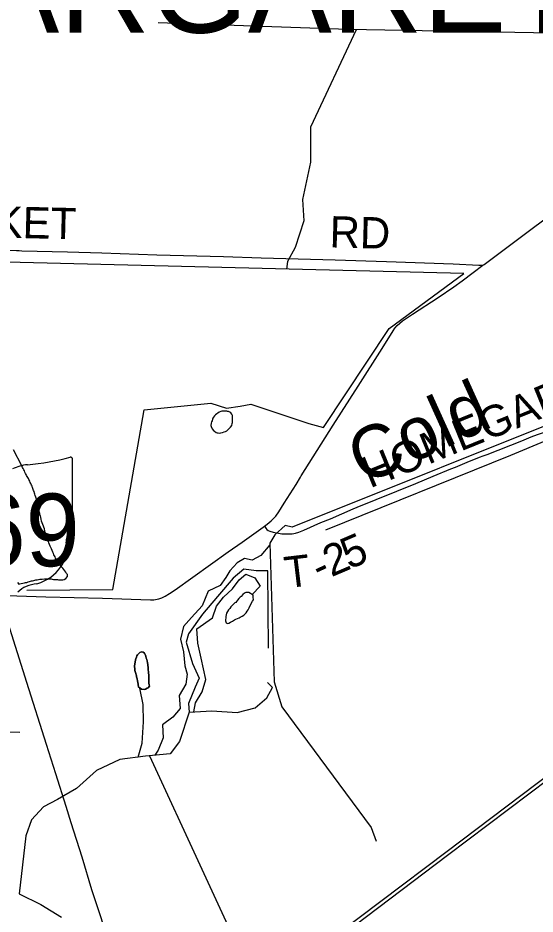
# Model space of a CAD drawing. Extents: x 0 to 34, y 0 to 22.
# Drawn here: x 6.844 to 7.312, y 14.733 to 15.545 of the extents above; entities that cross this region are included whole.
import ezdxf

# ---------------------------------------------------------------- set-up
doc = ezdxf.new("R2010")
doc.units = 0
for name, color, linetype in [('GM_X_Minor_Lake', 7, 'Continuous'), ('GM_X_Minor_River', 7, 'Continuous'), ('GM_X_Minor_River_Text', 7, 'Continuous'), ('GM_X_Rail_Line', 7, 'Continuous'), ('GM_X_State_Route', 7, 'Continuous'), ('GM_X_State_Shield', 7, 'Continuous'), ('GM_X_Township_Road', 7, 'Continuous'), ('GM_X_Township_Road_Text', 7, 'Continuous'), ('GM_X_Township_Text', 7, 'Continuous')]:
    doc.layers.add(name, color=color, linetype=linetype)

msp = doc.modelspace()

# ---------------------------------------------------------------- linework, layer by layer
at = {"layer": 'GM_X_Minor_Lake'}
for points in [[(7.02615, 15.18781), (7.02283, 15.18533), (7.02168, 15.18458), (7.02092, 15.18345), (7.02034, 15.18231), (7.01995, 15.18136), (7.01956, 15.18003), (7.01917, 15.17908), (7.01878, 15.17776), (7.01858, 15.17586), (7.01876, 15.1749), (7.01969, 15.17261), (7.02082, 15.17127), (7.02196, 15.1705), (7.02329, 15.16954), (7.02423, 15.16915), (7.02518, 15.16896), (7.0267, 15.16895), (7.02766, 15.16913), (7.02899, 15.16931), (7.03052, 15.16987), (7.03185, 15.17043), (7.033, 15.17099), (7.03395, 15.17174), (7.03491, 15.17269), (7.03644, 15.1742), (7.03741, 15.1759), (7.0378, 15.17742), (7.038, 15.17837), (7.03821, 15.1816), (7.03822, 15.18255), (7.03822, 15.1835), (7.03804, 15.18484), (7.03748, 15.18617), (7.03654, 15.18732), (7.03559, 15.1879), (7.03446, 15.18848), (7.03356, 15.18859)], [(7.03356, 15.18859), (7.03294, 15.18868), (7.03142, 15.18888), (7.03047, 15.18889), (7.02952, 15.18889), (7.02856, 15.18871), (7.02742, 15.18834), (7.02615, 15.18781)], [(6.87022, 15.07352), (6.86984, 15.07447), (6.86947, 15.07581), (6.8691, 15.07733), (6.86854, 15.07886), (6.86818, 15.08038), (6.86781, 15.0819), (6.86631, 15.08591), (6.86576, 15.08763), (6.8652, 15.08896), (6.86483, 15.09087), (6.86446, 15.0922), (6.86409, 15.09373), (6.86372, 15.09487), (6.86354, 15.09582), (6.86335, 15.09677), (6.86298, 15.09773), (6.8628, 15.09868), (6.86242, 15.09963), (6.86205, 15.10116), (6.86187, 15.10211), (6.86169, 15.10325), (6.86151, 15.1044), (6.86114, 15.10573), (6.86077, 15.10725), (6.86059, 15.10859), (6.86022, 15.10973), (6.85984, 15.11087), (6.85928, 15.1124), (6.8591, 15.11354), (6.85873, 15.1145), (6.85836, 15.11583), (6.85798, 15.11679), (6.85761, 15.11774), (6.85724, 15.11869), (6.85686, 15.11965), (6.85649, 15.1206), (6.85612, 15.12155), (6.85537, 15.12308), (6.8548, 15.12404), (6.85444, 15.12537), (6.85368, 15.12671), (6.85331, 15.12766), (6.85275, 15.12862), (6.85162, 15.13034), (6.85106, 15.13129), (6.85068, 15.13225), (6.85012, 15.13339), (6.84956, 15.13454), (6.84899, 15.13549), (6.84843, 15.13664), (6.84787, 15.13759), (6.84731, 15.13912), (6.83967, 15.15382)], [(6.84329, 15.0334), (6.84442, 15.03187), (6.84537, 15.03205), (6.84671, 15.03242), (6.84976, 15.03316), (6.85071, 15.03334), (6.85166, 15.03353), (6.85299, 15.0339), (6.85414, 15.03427), (6.85509, 15.03445), (6.85604, 15.03483), (6.857, 15.03501), (6.85814, 15.03519), (6.85909, 15.03556), (6.86005, 15.03575), (6.86119, 15.03593), (6.86233, 15.03611), (6.86366, 15.03629), (6.86576, 15.03646), (6.86766, 15.03664), (6.86975, 15.03681), (6.87127, 15.0368), (6.87261, 15.0366), (6.87375, 15.03659), (6.87489, 15.03639), (6.87584, 15.0362), (6.87679, 15.03619), (6.87774, 15.03618), (6.87945, 15.03598), (6.88059, 15.03578), (6.88192, 15.03577), (6.88325, 15.03576), (6.88439, 15.03575), (6.88573, 15.03612), (6.88706, 15.03687), (6.8886, 15.03876), (6.88861, 15.04066), (6.88786, 15.04162), (6.88711, 15.04277), (6.88636, 15.04411), (6.88541, 15.04525), (6.88447, 15.0464), (6.88353, 15.04717), (6.88221, 15.0487), (6.88107, 15.05004), (6.88032, 15.051), (6.87976, 15.05214), (6.87901, 15.05348), (6.87845, 15.05462), (6.87788, 15.05558), (6.87732, 15.05673), (6.87638, 15.05845), (6.87582, 15.05978), (6.87526, 15.06093), (6.8747, 15.06226), (6.87414, 15.06379), (6.87358, 15.06512), (6.87302, 15.06646), (6.87246, 15.06779), (6.87171, 15.06932), (6.87134, 15.07047), (6.87096, 15.07161), (6.87059, 15.07256), (6.87022, 15.07352)], [(7.05302, 15.02419), (7.0515, 15.0244), (7.05016, 15.02422), (7.04902, 15.02384), (7.04749, 15.02252), (7.04595, 15.02082), (7.045, 15.02007), (7.04385, 15.01875), (7.0427, 15.01743), (7.04174, 15.01629), (7.04116, 15.01535), (7.0402, 15.01497), (7.03905, 15.01384), (7.0381, 15.01271), (7.03675, 15.01138), (7.0356, 15.00987), (7.03464, 15.00855), (7.03349, 15.00704), (7.03272, 15.00571), (7.03212, 15.00267), (7.03211, 15.00134), (7.03191, 14.99944), (7.0319, 14.99849), (7.03227, 14.99677), (7.0336, 14.99619), (7.03493, 14.99637), (7.03646, 14.99731), (7.03818, 14.99825), (7.03913, 14.99881), (7.04009, 14.99938), (7.04124, 15.00013), (7.04257, 15.00069), (7.0441, 15.00144), (7.04505, 15.00181), (7.04677, 15.00275), (7.0483, 15.00388), (7.04945, 15.00463), (7.0506, 15.00576), (7.05156, 15.00728), (7.05233, 15.0086), (7.0531, 15.01031), (7.05446, 15.01315), (7.05619, 15.01637), (7.05715, 15.01751), (7.05679, 15.01998), (7.0568, 15.02195)], [(7.0568, 15.02195), (7.05302, 15.02419)], [(6.95732, 14.97015), (6.9558, 14.97054), (6.95428, 14.96979), (6.95313, 14.96904), (6.95217, 14.96791), (6.95159, 14.96677), (6.95101, 14.96563), (6.95043, 14.9643), (6.95023, 14.96336), (6.94984, 14.96108), (6.94943, 14.95785), (6.94942, 14.9567), (6.94961, 14.95575), (6.9496, 14.95461), (6.94959, 14.95366), (6.95015, 14.95175), (6.95052, 14.9508), (6.95089, 14.94966), (6.95108, 14.9487), (6.95126, 14.94775), (6.95163, 14.94604), (6.95218, 14.94432), (6.95273, 14.94127), (6.9529, 14.93861), (6.95404, 14.93784), (6.95347, 14.93822), (6.95404, 14.93784), (6.95404, 14.93784), (6.95555, 14.9365)], [(6.95555, 14.9365), (6.95404, 14.93784), (6.95404, 14.93784), (6.95347, 14.93822), (6.95404, 14.93784), (6.9529, 14.93861), (6.95273, 14.94127), (6.95218, 14.94432), (6.95163, 14.94604), (6.95126, 14.94775), (6.95108, 14.9487), (6.95089, 14.94966), (6.95052, 14.9508), (6.95015, 14.95175), (6.94959, 14.95366), (6.9496, 14.95461), (6.94961, 14.95575), (6.94942, 14.9567), (6.94943, 14.95785), (6.94984, 14.96108), (6.95023, 14.96336), (6.95043, 14.9643), (6.95101, 14.96563), (6.95159, 14.96677), (6.95217, 14.96791), (6.95313, 14.96904), (6.95428, 14.96979), (6.9558, 14.97054), (6.95732, 14.97015), (6.95827, 14.96938), (6.95902, 14.96804), (6.95958, 14.96652), (6.95995, 14.9648), (6.96051, 14.96347), (6.96088, 14.96232), (6.96106, 14.96061), (6.96143, 14.95909), (6.96142, 14.95794), (6.9616, 14.95699), (6.96178, 14.95604), (6.96177, 14.95509), (6.96177, 14.95395), (6.96195, 14.9528), (6.96194, 14.95128), (6.96231, 14.94976), (6.9623, 14.94862), (6.96229, 14.94691), (6.96228, 14.94557), (6.96226, 14.94367), (6.96244, 14.94196), (6.96262, 14.94044), (6.9628, 14.93929), (6.96165, 14.93797), (6.96069, 14.93741), (6.95936, 14.93666), (6.95802, 14.93629), (6.95555, 14.9365)], [(6.95555, 14.9365), (6.95802, 14.93629), (6.95936, 14.93666), (6.96069, 14.93741), (6.96165, 14.93797), (6.9628, 14.93929), (6.96262, 14.94044), (6.96244, 14.94196), (6.96226, 14.94367), (6.96228, 14.94557), (6.96229, 14.94691), (6.9623, 14.94862), (6.96231, 14.94976), (6.96194, 14.95128), (6.96195, 14.9528), (6.96177, 14.95395), (6.96177, 14.95509), (6.96178, 14.95604), (6.9616, 14.95699), (6.96142, 14.95794), (6.96143, 14.95909), (6.96106, 14.96061), (6.96088, 14.96232), (6.96051, 14.96347), (6.95995, 14.9648), (6.95958, 14.96652), (6.95902, 14.96804), (6.95827, 14.96938), (6.95732, 14.97015)]]:
    msp.add_lwpolyline(points, dxfattribs=at)
at = {"layer": 'GM_X_Minor_River'}
for points in [[(7.45456, 15.60508), (7.43835, 15.58426), (7.43403, 15.56527), (7.42294, 15.55756), (7.41651, 15.56255), (7.40563, 15.55712), (7.39434, 15.54902), (7.37607, 15.54707), (7.36325, 15.53614), (7.34438, 15.53134), (7.14259, 15.53478), (6.97088, 15.54103)], [(7.85262, 15.55769), (7.85817, 15.53634), (7.8521, 15.51337), (7.8484, 15.50199), (7.84847, 15.48525), (7.85253, 15.46905), (7.85679, 15.45361), (7.85862, 15.44294), (7.8522, 15.42359), (7.83953, 15.4079), (7.83315, 15.39501), (7.83044, 15.388), (7.8279, 15.37851), (7.8272, 15.37025), (7.82352, 15.36472), (7.8226, 15.35827), (7.80695, 15.34537), (7.79682, 15.3509), (7.78747, 15.36436), (7.32439, 15.17123), (7.32109, 15.16156), (7.28999, 15.14848), (7.12248, 15.08091)], [(7.15014, 15.53465), (7.10865, 15.44621), (7.1088, 15.41463), (7.10151, 15.38064), (7.1027, 15.36142), (7.09491, 15.33714), (7.08797, 15.32444), (7.08694, 15.3175)], [(6.8518, 15.02649), (6.92979, 15.02704), (6.958, 15.18982), (7.01835, 15.19602), (7.03277, 15.19134), (7.04495, 15.19315), (7.05467, 15.19498), (7.10741, 15.17746), (7.12051, 15.17394), (7.18015, 15.26383), (7.24785, 15.31352), (6.73572, 15.32618)], [(7.36068, 15.19112), (7.09226, 15.08362), (7.08599, 15.085), (7.07661, 15.0767), (7.07199, 15.06894), (7.07581, 14.94319), (7.08287, 14.9205), (7.16365, 14.81128), (7.16831, 14.7987)], [(7.07203, 15.06762), (7.06392, 15.05778), (7.0559, 15.05365), (7.04887, 15.05523), (7.04238, 15.05128), (7.03586, 15.04411), (7.03201, 15.03805), (7.02682, 15.03067), (7.01613, 15.02543), (7.0107, 15.01234), (7.00092, 15.00177), (6.99382, 14.99345), (6.99089, 14.98206), (6.99365, 14.97044), (6.99489, 14.95788), (6.99693, 14.95026), (6.99591, 14.94132), (6.98975, 14.93091), (6.9908, 14.91911), (6.98408, 14.91117), (6.97471, 14.9044), (6.97538, 14.89241), (6.97093, 14.88141), (6.96785, 14.87668)], [(7.07071, 14.97385), (7.07009, 15.04384), (7.05963, 15.04392), (7.04842, 15.04553), (7.03866, 15.03724), (7.02465, 15.0208), (7.01103, 15.00473), (6.99834, 14.98695), (6.99619, 14.97917), (7.00175, 14.95992), (7.00793, 14.94675), (7.00426, 14.93841), (6.99825, 14.92362), (6.99895, 14.91582), (7.0195, 14.91699), (7.04232, 14.91548), (7.05852, 14.91973), (7.06923, 14.92878), (7.07444, 14.93806), (7.06972, 14.94258)], [(7.00304, 14.91605), (7.00472, 14.92433), (7.01069, 14.93437), (7.01401, 14.94556), (7.00978, 14.96461), (7.00665, 14.97833), (7.00579, 14.99127), (7.01994, 15.00143), (7.02363, 15.01187), (7.02997, 15.02019), (7.03802, 15.02773), (7.04416, 15.03567), (7.05029, 15.04095), (7.05825, 15.03747), (7.06333, 15.0302), (7.0558, 15.02255)], [(6.95266, 14.87498), (6.95633, 14.8878), (6.95742, 14.907), (6.95716, 14.9226), (6.95424, 14.93766)], [(6.99895, 14.91582), (6.9902, 14.88906), (6.98174, 14.8781), (6.95928, 14.8758), (6.93606, 14.87293), (6.91487, 14.86282), (6.89687, 14.8466), (6.87949, 14.83666), (6.86688, 14.83009), (6.85595, 14.8182), (6.8509, 14.80378), (6.84499, 14.75095), (6.86451, 14.74148), (6.88307, 14.72974)], [(6.72606, 14.8964), (6.75934, 14.89615), (6.76982, 14.89892), (6.84551, 14.89759)], [(6.96298, 14.87618), (7.0578, 14.67059), (7.06134, 14.66086)]]:
    msp.add_lwpolyline(points, dxfattribs=at)
at = {"layer": 'GM_X_Rail_Line'}
for points in [[(7.02524, 14.63495), (7.04728, 14.64538), (7.05504, 14.65131), (7.2329, 14.78614), (7.45402, 14.95299), (7.62987, 15.08397), (7.90392, 15.28739), (8.1825, 15.49291), (8.39874, 15.65453), (8.55126, 15.76844)], [(7.05235, 14.65372), (7.23255, 14.78962), (7.44775, 14.9523), (7.50799, 14.99688), (7.62848, 15.0864), (7.90044, 15.28913), (8.18737, 15.50057), (8.39561, 15.65662), (8.55056, 15.77192)]]:
    msp.add_lwpolyline(points, dxfattribs=at)
at = {"layer": 'GM_X_State_Route'}
msp.add_lwpolyline([(6.92556, 14.70908), (6.92481, 14.71188), (6.91446, 14.74278), (6.91072, 14.75459), (6.90198, 14.78443), (6.892, 14.8155), (6.88732, 14.83029), (6.87796, 14.8599), (6.86959, 14.88656), (6.85179, 14.94282), (6.83826, 14.98577), (6.82745, 15.01981), (6.8269, 15.02158)], dxfattribs=at)
at = {"layer": 'GM_X_State_Shield'}
for p, q in [((6.89323, 15.09297), (6.89323, 15.14531)), ((6.89321, 15.09298), (6.89323, 15.09297))]:
    msp.add_line(p, q, dxfattribs=at)
for centre, major_axis, start_param, end_param in [((6.83452, 15.27925), (0.17476, 0), 4.814394, 5.042369), ((6.8914, 15.14553), (0.00183, 0), 6.141152, 7.989035), ((6.85682, 15.11227), (0.03516, 0), 1.699011, 2.107814), ((6.89127, 15.09277), (0.00196, 0), 5.05454, 6.418171), ((6.8928, 15.08913), (0.00284, 0), 1.883978, 3.671073), ((6.87474, 15.08251), (0.01704, 0), 5.934695, 6.695948), ((6.8998, 15.07106), (0.0124, 0), 2.387724, 3.262537), ((6.84431, 15.06441), (0.04371, 0), 5.101752, 6.440018), ((6.86275, 15.01296), (0.02394, 0), 1.647645, 2.488434)]:
    msp.add_ellipse(centre, major_axis=major_axis, ratio=0.8, start_param=start_param, end_param=end_param, dxfattribs=at)
at = {"layer": 'GM_X_Township_Road'}
for points in [[(7.26507, 15.32105), (7.26616, 15.32187), (7.30976, 15.35439), (7.34712, 15.38227), (7.38071, 15.40733), (7.41299, 15.43161), (7.44761, 15.45801), (7.45024, 15.45974), (7.45166, 15.46046), (7.45312, 15.46107), (7.45389, 15.46131)], [(6.72626, 15.33745), (6.73075, 15.33746), (6.7323, 15.33746), (6.75559, 15.33687), (6.78511, 15.33614), (6.81295, 15.3352), (6.82368, 15.33499), (6.82667, 15.33502), (6.84251, 15.33439), (6.8449, 15.33442), (6.8474, 15.33429), (6.88868, 15.33323), (6.91974, 15.33231), (6.96944, 15.33066), (7.03003, 15.32888), (7.0642, 15.32795), (7.131, 15.32593), (7.17759, 15.32433), (7.23816, 15.32228), (7.26145, 15.32122), (7.26507, 15.32105)], [(7.06713, 15.08442), (7.06954, 15.08618), (7.07305, 15.08919), (7.07524, 15.09135), (7.07725, 15.09367), (7.08, 15.09737), (7.08504, 15.10518), (7.09578, 15.12224), (7.09975, 15.12881), (7.10045, 15.13016), (7.12942, 15.17617), (7.15202, 15.21152), (7.17362, 15.24566), (7.18357, 15.26146), (7.18534, 15.26405), (7.18733, 15.26648), (7.18959, 15.26867), (7.19207, 15.27061), (7.20111, 15.27671), (7.22455, 15.29197), (7.23874, 15.30149), (7.24633, 15.30687), (7.25622, 15.31439), (7.26507, 15.32105)], [(7.23594, 15.13642), (7.24005, 15.1381), (7.25295, 15.14346), (7.26297, 15.14746), (7.2644, 15.1479), (7.26874, 15.14934), (7.30042, 15.16191), (7.30875, 15.16539), (7.31446, 15.16763), (7.32167, 15.17014), (7.3303, 15.17362), (7.33878, 15.17744), (7.3517, 15.18273), (7.37162, 15.19139), (7.41329, 15.20834), (7.45066, 15.22362), (7.45609, 15.2258)], [(7.14738, 15.10011), (7.15103, 15.10169), (7.20422, 15.12324), (7.21995, 15.12986), (7.23594, 15.13642)], [(7.08407, 15.07756), (7.08589, 15.07742), (7.08903, 15.07739), (7.09217, 15.07764), (7.09527, 15.07819), (7.0983, 15.07904), (7.10269, 15.08071), (7.1183, 15.08764), (7.12688, 15.09123), (7.14738, 15.10011)], [(6.8269, 15.02158), (6.84267, 15.02128), (6.86908, 15.02046), (6.92034, 15.01907), (6.96382, 15.01766), (6.96689, 15.01776), (6.9684, 15.01793), (6.96989, 15.01821), (6.97137, 15.01858), (6.97424, 15.0196), (6.97699, 15.02094), (6.98097, 15.02331), (6.98614, 15.02671), (7.03406, 15.06121), (7.04691, 15.06981), (7.0658, 15.08345), (7.06713, 15.08442)], [(7.06713, 15.08442), (7.06837, 15.08265), (7.06917, 15.08151), (7.07054, 15.08055), (7.07202, 15.07993), (7.07507, 15.0791), (7.07967, 15.07814), (7.08277, 15.07766), (7.08407, 15.07756)]]:
    msp.add_lwpolyline(points, dxfattribs=at)

# ---------------------------------------------------------------- texts
at = {"layer": 'GM_X_Minor_River_Text'}
msp.add_text('Cold', height=0.047376, rotation=24.32328, dxfattribs=at).set_placement((7.15673, 15.12154))
at = {"layer": 'GM_X_State_Shield'}
msp.add_text('269', height=0.065918, dxfattribs=at).set_placement((6.75267, 15.04811))
at = {"layer": 'GM_X_Township_Road_Text'}
for s, height, rotation, p in [('THICKET', 0.028409, 358.56822, (6.73376, 15.34857)), ('RD', 0.028409, 358.51749, (7.12584, 15.33731)), ('HOMEGARDNER', 0.0284091, 22.16053, (7.16256, 15.11857)), ('5', 0.02841, 23.20937, (7.1438, 15.04496)), ('2', 0.02841, 23.03938, (7.12761, 15.03807)), ('T', 0.02841, 6.84328, (7.08686, 15.02814)), ('-', 0.02841, 24.69881, (7.11721, 15.03329))]:
    msp.add_text(s, height=height, rotation=rotation, dxfattribs=at).set_placement(p)
at = {"layer": 'GM_X_Township_Text'}
msp.add_text('MARGARETTA', height=0.085227, rotation=0.00001, dxfattribs=at).set_placement((6.71018, 15.53199))

doc.saveas('drawing.dxf')
